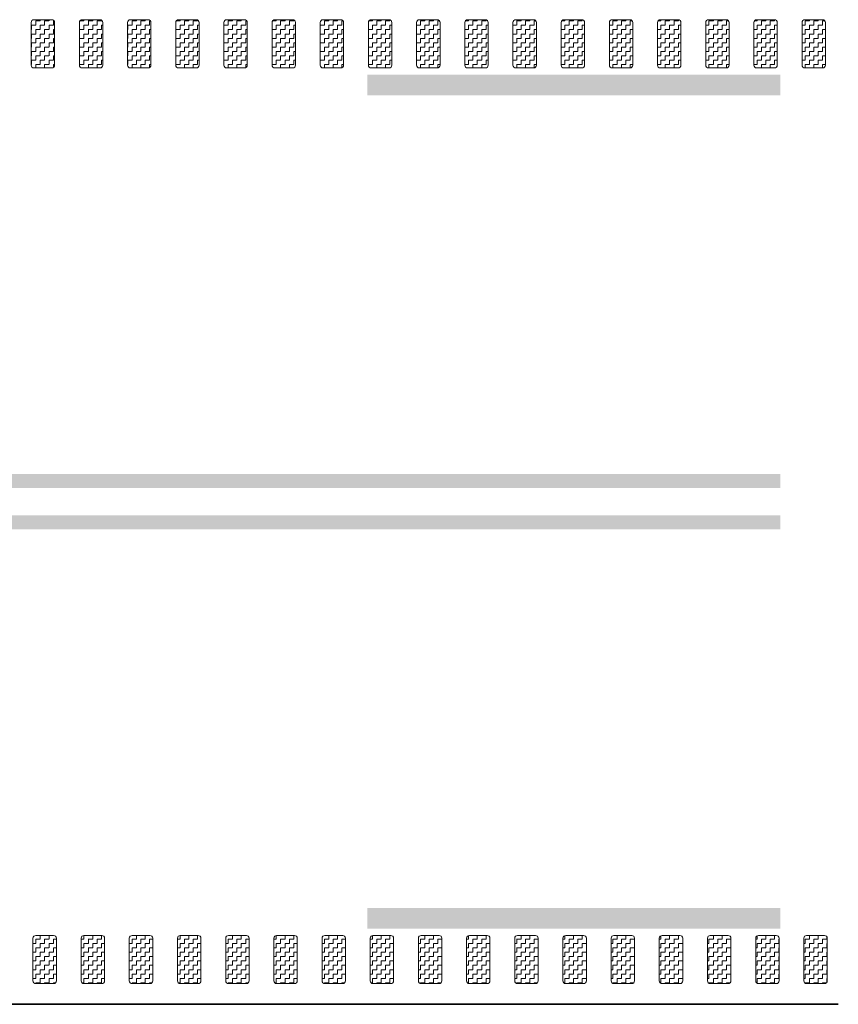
# Model space of a CAD drawing. Header units: metres. Extents: x -699 to 2316, y -1199 to 781.
# Tile 454 of 593: x 972.45 to 978.4, y -289.81 to -282.66. Entities that reach past the tile are written whole.
import ezdxf

# ---------------------------------------------------------------- set-up
doc = ezdxf.new("R2010")
doc.units = ezdxf.units.M
doc.linetypes.add('VW-3-3_STREEP', pattern=[6, 3, -3])
doc.linetypes.add('VW-9-3_STREEP', pattern=[12, 9, -3])
for name, color, linetype, lineweight in [('N-WA-VW-MARKERING_DYNAMISCH-G', 7, 'Continuous', 35), ('N-WE-VH-KANTVERHARDING-G', 210, 'Continuous', 35), ('N-WE-VW-MARKERING_LANGS_STREEP_33-G', 7, 'VW-3-3_STREEP', 13), ('N-WE-VW-MARKERING_LANGS_STREEP_93-G', 7, 'VW-9-3_STREEP', 13)]:
    doc.layers.add(name, color=color, linetype=linetype, lineweight=lineweight)
pattern_1 = [(180, (0, 0), (-0.03175, -0.03175), [0.03175, -0.03175]), (270, (-0.03175, 0), (0.03175, -0.03175), [0.03175, -0.03175])]

msp = doc.modelspace()

# ---------------------------------------------------------------- hatches: boundary and pattern name
at = {"layer": 'N-WA-VW-MARKERING_DYNAMISCH-G', "lineweight": 9}
h = msp.add_hatch(dxfattribs=at)
h.set_pattern_fill('ZIGZAG', color=8, scale=0.01, angle=180, style=0)
h.set_pattern_definition(pattern_1)
edge = h.paths.add_edge_path()
edge.add_line((972.5518, -282.6615), (972.6818, -282.6615))
edge.add_arc((972.6818, -282.6815), 0.02, 0, 90, ccw=False)
edge.add_line((972.7018, -282.6815), (972.7018, -282.9915))
edge.add_arc((972.6818, -282.9915), 0.02, 270, 360, ccw=False)
edge.add_line((972.6818, -283.0115), (972.5518, -283.0115))
edge.add_arc((972.5518, -282.9915), 0.02, 180, 270, ccw=False)
edge.add_line((972.5318, -282.9915), (972.5318, -282.6815))
edge.add_arc((972.5518, -282.6815), 0.02, 90, 180, ccw=False)
h = msp.add_hatch(dxfattribs=at)
h.set_pattern_fill('ZIGZAG', color=8, scale=0.01, angle=180, style=0)
h.set_pattern_definition(pattern_1)
edge = h.paths.add_edge_path()
edge.add_line((972.9018, -282.6615), (973.0318, -282.6615))
edge.add_arc((973.0318, -282.6815), 0.02, 0, 90, ccw=False)
edge.add_line((973.0518, -282.6815), (973.0518, -282.9915))
edge.add_arc((973.0318, -282.9915), 0.02, 270, 360, ccw=False)
edge.add_line((973.0318, -283.0115), (972.9018, -283.0115))
edge.add_arc((972.9018, -282.9915), 0.02, 180, 270, ccw=False)
edge.add_line((972.8818, -282.9915), (972.8818, -282.6815))
edge.add_arc((972.9018, -282.6815), 0.02, 90, 180, ccw=False)
h = msp.add_hatch(dxfattribs=at)
h.set_pattern_fill('ZIGZAG', color=8, scale=0.01, angle=180, style=0)
h.set_pattern_definition(pattern_1)
edge = h.paths.add_edge_path()
edge.add_line((973.2518, -282.6615), (973.3818, -282.6615))
edge.add_arc((973.3818, -282.6815), 0.02, 0, 90, ccw=False)
edge.add_line((973.4018, -282.6815), (973.4018, -282.9915))
edge.add_arc((973.3818, -282.9915), 0.02, 270, 360, ccw=False)
edge.add_line((973.3818, -283.0115), (973.2518, -283.0115))
edge.add_arc((973.2518, -282.9915), 0.02, 180, 270, ccw=False)
edge.add_line((973.2318, -282.9915), (973.2318, -282.6815))
edge.add_arc((973.2518, -282.6815), 0.02, 90, 180, ccw=False)
h = msp.add_hatch(dxfattribs=at)
h.set_pattern_fill('ZIGZAG', color=8, scale=0.01, angle=180, style=0)
h.set_pattern_definition(pattern_1)
edge = h.paths.add_edge_path()
edge.add_line((973.6018, -282.6615), (973.7318, -282.6615))
edge.add_arc((973.7318, -282.6815), 0.02, 0, 90, ccw=False)
edge.add_line((973.7518, -282.6815), (973.7518, -282.9915))
edge.add_arc((973.7318, -282.9915), 0.02, 270, 360, ccw=False)
edge.add_line((973.7318, -283.0115), (973.6018, -283.0115))
edge.add_arc((973.6018, -282.9915), 0.02, 180, 270, ccw=False)
edge.add_line((973.5818, -282.9915), (973.5818, -282.6815))
edge.add_arc((973.6018, -282.6815), 0.02, 90, 180, ccw=False)
h = msp.add_hatch(dxfattribs=at)
h.set_pattern_fill('ZIGZAG', color=8, scale=0.01, angle=180, style=0)
h.set_pattern_definition(pattern_1)
edge = h.paths.add_edge_path()
edge.add_line((973.9518, -282.6615), (974.0818, -282.6615))
edge.add_arc((974.0818, -282.6815), 0.02, 0, 90, ccw=False)
edge.add_line((974.1018, -282.6815), (974.1018, -282.9915))
edge.add_arc((974.0818, -282.9915), 0.02, 270, 360, ccw=False)
edge.add_line((974.0818, -283.0115), (973.9518, -283.0115))
edge.add_arc((973.9518, -282.9915), 0.02, 180, 270, ccw=False)
edge.add_line((973.9318, -282.9915), (973.9318, -282.6815))
edge.add_arc((973.9518, -282.6815), 0.02, 90, 180, ccw=False)
h = msp.add_hatch(dxfattribs=at)
h.set_pattern_fill('ZIGZAG', color=8, scale=0.01, angle=180, style=0)
h.set_pattern_definition(pattern_1)
edge = h.paths.add_edge_path()
edge.add_line((974.3018, -282.6615), (974.4318, -282.6615))
edge.add_arc((974.4318, -282.6815), 0.02, 0, 90, ccw=False)
edge.add_line((974.4518, -282.6815), (974.4518, -282.9915))
edge.add_arc((974.4318, -282.9915), 0.02, 270, 360, ccw=False)
edge.add_line((974.4318, -283.0115), (974.3018, -283.0115))
edge.add_arc((974.3018, -282.9915), 0.02, 180, 270, ccw=False)
edge.add_line((974.2818, -282.9915), (974.2818, -282.6815))
edge.add_arc((974.3018, -282.6815), 0.02, 90, 180, ccw=False)
h = msp.add_hatch(dxfattribs=at)
h.set_pattern_fill('ZIGZAG', color=8, scale=0.01, angle=180, style=0)
h.set_pattern_definition(pattern_1)
edge = h.paths.add_edge_path()
edge.add_line((974.6518, -282.6615), (974.7818, -282.6615))
edge.add_arc((974.7818, -282.6815), 0.02, 0, 90, ccw=False)
edge.add_line((974.8018, -282.6815), (974.8018, -282.9915))
edge.add_arc((974.7818, -282.9915), 0.02, 270, 360, ccw=False)
edge.add_line((974.7818, -283.0115), (974.6518, -283.0115))
edge.add_arc((974.6518, -282.9915), 0.02, 180, 270, ccw=False)
edge.add_line((974.6318, -282.9915), (974.6318, -282.6815))
edge.add_arc((974.6518, -282.6815), 0.02, 90, 180, ccw=False)
h = msp.add_hatch(dxfattribs=at)
h.set_pattern_fill('ZIGZAG', color=8, scale=0.01, angle=180, style=0)
h.set_pattern_definition(pattern_1)
edge = h.paths.add_edge_path()
edge.add_line((975.0018, -282.6615), (975.1318, -282.6615))
edge.add_arc((975.1318, -282.6815), 0.02, 0, 90, ccw=False)
edge.add_line((975.1518, -282.6815), (975.1518, -282.9915))
edge.add_arc((975.1318, -282.9915), 0.02, 270, 360, ccw=False)
edge.add_line((975.1318, -283.0115), (975.0018, -283.0115))
edge.add_arc((975.0018, -282.9915), 0.02, 180, 270, ccw=False)
edge.add_line((974.9818, -282.9915), (974.9818, -282.6815))
edge.add_arc((975.0018, -282.6815), 0.02, 90, 180, ccw=False)
h = msp.add_hatch(dxfattribs=at)
h.set_pattern_fill('ZIGZAG', color=8, scale=0.01, angle=180, style=0)
h.set_pattern_definition(pattern_1)
edge = h.paths.add_edge_path()
edge.add_line((975.3518, -282.6615), (975.4818, -282.6615))
edge.add_arc((975.4818, -282.6815), 0.02, 0, 90, ccw=False)
edge.add_line((975.5018, -282.6815), (975.5018, -282.9915))
edge.add_arc((975.4818, -282.9915), 0.02, 270, 360, ccw=False)
edge.add_line((975.4818, -283.0115), (975.3518, -283.0115))
edge.add_arc((975.3518, -282.9915), 0.02, 180, 270, ccw=False)
edge.add_line((975.3318, -282.9915), (975.3318, -282.6815))
edge.add_arc((975.3518, -282.6815), 0.02, 90, 180, ccw=False)
h = msp.add_hatch(dxfattribs=at)
h.set_pattern_fill('ZIGZAG', color=8, scale=0.01, angle=180, style=0)
h.set_pattern_definition(pattern_1)
edge = h.paths.add_edge_path()
edge.add_line((975.7018, -282.6615), (975.8318, -282.6615))
edge.add_arc((975.8318, -282.6815), 0.02, 0, 90, ccw=False)
edge.add_line((975.8518, -282.6815), (975.8518, -282.9915))
edge.add_arc((975.8318, -282.9915), 0.02, 270, 360, ccw=False)
edge.add_line((975.8318, -283.0115), (975.7018, -283.0115))
edge.add_arc((975.7018, -282.9915), 0.02, 180, 270, ccw=False)
edge.add_line((975.6818, -282.9915), (975.6818, -282.6815))
edge.add_arc((975.7018, -282.6815), 0.02, 90, 180, ccw=False)
h = msp.add_hatch(dxfattribs=at)
h.set_pattern_fill('ZIGZAG', color=8, scale=0.01, angle=180, style=0)
h.set_pattern_definition(pattern_1)
edge = h.paths.add_edge_path()
edge.add_line((976.0518, -282.6615), (976.1818, -282.6615))
edge.add_arc((976.1818, -282.6815), 0.02, 0, 90, ccw=False)
edge.add_line((976.2018, -282.6815), (976.2018, -282.9915))
edge.add_arc((976.1818, -282.9915), 0.02, 270, 360, ccw=False)
edge.add_line((976.1818, -283.0115), (976.0518, -283.0115))
edge.add_arc((976.0518, -282.9915), 0.02, 180, 270, ccw=False)
edge.add_line((976.0318, -282.9915), (976.0318, -282.6815))
edge.add_arc((976.0518, -282.6815), 0.02, 90, 180, ccw=False)
h = msp.add_hatch(dxfattribs=at)
h.set_pattern_fill('ZIGZAG', color=8, scale=0.01, angle=180, style=0)
h.set_pattern_definition(pattern_1)
edge = h.paths.add_edge_path()
edge.add_line((976.4018, -282.6615), (976.5318, -282.6615))
edge.add_arc((976.5318, -282.6815), 0.02, 0, 90, ccw=False)
edge.add_line((976.5518, -282.6815), (976.5518, -282.9915))
edge.add_arc((976.5318, -282.9915), 0.02, 270, 360, ccw=False)
edge.add_line((976.5318, -283.0115), (976.4018, -283.0115))
edge.add_arc((976.4018, -282.9915), 0.02, 180, 270, ccw=False)
edge.add_line((976.3818, -282.9915), (976.3818, -282.6815))
edge.add_arc((976.4018, -282.6815), 0.02, 90, 180, ccw=False)
h = msp.add_hatch(dxfattribs=at)
h.set_pattern_fill('ZIGZAG', color=8, scale=0.01, angle=180, style=0)
h.set_pattern_definition(pattern_1)
edge = h.paths.add_edge_path()
edge.add_line((976.7518, -282.6615), (976.8818, -282.6615))
edge.add_arc((976.8818, -282.6815), 0.02, 0, 90, ccw=False)
edge.add_line((976.9018, -282.6815), (976.9018, -282.9915))
edge.add_arc((976.8818, -282.9915), 0.02, 270, 360, ccw=False)
edge.add_line((976.8818, -283.0115), (976.7518, -283.0115))
edge.add_arc((976.7518, -282.9915), 0.02, 180, 270, ccw=False)
edge.add_line((976.7318, -282.9915), (976.7318, -282.6815))
edge.add_arc((976.7518, -282.6815), 0.02, 90, 180, ccw=False)
h = msp.add_hatch(dxfattribs=at)
h.set_pattern_fill('ZIGZAG', color=8, scale=0.01, angle=180, style=0)
h.set_pattern_definition(pattern_1)
edge = h.paths.add_edge_path()
edge.add_line((977.1018, -282.6615), (977.2318, -282.6615))
edge.add_arc((977.2318, -282.6815), 0.02, 0, 90, ccw=False)
edge.add_line((977.2518, -282.6815), (977.2518, -282.9915))
edge.add_arc((977.2318, -282.9915), 0.02, 270, 360, ccw=False)
edge.add_line((977.2318, -283.0115), (977.1018, -283.0115))
edge.add_arc((977.1018, -282.9915), 0.02, 180, 270, ccw=False)
edge.add_line((977.0818, -282.9915), (977.0818, -282.6815))
edge.add_arc((977.1018, -282.6815), 0.02, 90, 180, ccw=False)
h = msp.add_hatch(dxfattribs=at)
h.set_pattern_fill('ZIGZAG', color=8, scale=0.01, angle=180, style=0)
h.set_pattern_definition(pattern_1)
edge = h.paths.add_edge_path()
edge.add_line((977.4518, -282.6615), (977.5818, -282.6615))
edge.add_arc((977.5818, -282.6815), 0.02, 0, 90, ccw=False)
edge.add_line((977.6018, -282.6815), (977.6018, -282.9915))
edge.add_arc((977.5818, -282.9915), 0.02, 270, 360, ccw=False)
edge.add_line((977.5818, -283.0115), (977.4518, -283.0115))
edge.add_arc((977.4518, -282.9915), 0.02, 180, 270, ccw=False)
edge.add_line((977.4318, -282.9915), (977.4318, -282.6815))
edge.add_arc((977.4518, -282.6815), 0.02, 90, 180, ccw=False)
h = msp.add_hatch(dxfattribs=at)
h.set_pattern_fill('ZIGZAG', color=8, scale=0.01, angle=180, style=0)
h.set_pattern_definition(pattern_1)
edge = h.paths.add_edge_path()
edge.add_line((977.8018, -282.6615), (977.9318, -282.6615))
edge.add_arc((977.9318, -282.6815), 0.02, 0, 90, ccw=False)
edge.add_line((977.9518, -282.6815), (977.9518, -282.9915))
edge.add_arc((977.9318, -282.9915), 0.02, 270, 360, ccw=False)
edge.add_line((977.9318, -283.0115), (977.8018, -283.0115))
edge.add_arc((977.8018, -282.9915), 0.02, 180, 270, ccw=False)
edge.add_line((977.7818, -282.9915), (977.7818, -282.6815))
edge.add_arc((977.8018, -282.6815), 0.02, 90, 180, ccw=False)
h = msp.add_hatch(dxfattribs=at)
h.set_pattern_fill('ZIGZAG', color=8, scale=0.01, angle=180, style=0)
h.set_pattern_definition(pattern_1)
edge = h.paths.add_edge_path()
edge.add_line((978.1518, -282.6615), (978.2818, -282.6615))
edge.add_arc((978.2818, -282.6815), 0.02, 0, 90, ccw=False)
edge.add_line((978.3018, -282.6815), (978.3018, -282.9915))
edge.add_arc((978.2818, -282.9915), 0.02, 270, 360, ccw=False)
edge.add_line((978.2818, -283.0115), (978.1518, -283.0115))
edge.add_arc((978.1518, -282.9915), 0.02, 180, 270, ccw=False)
edge.add_line((978.1318, -282.9915), (978.1318, -282.6815))
edge.add_arc((978.1518, -282.6815), 0.02, 90, 180, ccw=False)
h = msp.add_hatch(dxfattribs=at)
h.set_pattern_fill('ZIGZAG', color=8, scale=0.01, angle=180, style=0)
h.set_pattern_definition(pattern_1)
edge = h.paths.add_edge_path()
edge.add_line((972.5648, -289.3115), (972.6948, -289.3115))
edge.add_arc((972.6948, -289.3315), 0.02, 0, 90, ccw=False)
edge.add_line((972.7148, -289.3315), (972.7148, -289.6415))
edge.add_arc((972.6948, -289.6415), 0.02, 270, 360, ccw=False)
edge.add_line((972.6948, -289.6615), (972.5648, -289.6615))
edge.add_arc((972.5648, -289.6415), 0.02, 180, 270, ccw=False)
edge.add_line((972.5448, -289.6415), (972.5448, -289.3315))
edge.add_arc((972.5648, -289.3315), 0.02, 90, 180, ccw=False)
h = msp.add_hatch(dxfattribs=at)
h.set_pattern_fill('ZIGZAG', color=8, scale=0.01, angle=180, style=0)
h.set_pattern_definition(pattern_1)
edge = h.paths.add_edge_path()
edge.add_line((972.9148, -289.3115), (973.0448, -289.3115))
edge.add_arc((973.0448, -289.3315), 0.02, 0, 90, ccw=False)
edge.add_line((973.0648, -289.3315), (973.0648, -289.6415))
edge.add_arc((973.0448, -289.6415), 0.02, 270, 360, ccw=False)
edge.add_line((973.0448, -289.6615), (972.9148, -289.6615))
edge.add_arc((972.9148, -289.6415), 0.02, 180, 270, ccw=False)
edge.add_line((972.8948, -289.6415), (972.8948, -289.3315))
edge.add_arc((972.9148, -289.3315), 0.02, 90, 180, ccw=False)
h = msp.add_hatch(dxfattribs=at)
h.set_pattern_fill('ZIGZAG', color=8, scale=0.01, angle=180, style=0)
h.set_pattern_definition(pattern_1)
edge = h.paths.add_edge_path()
edge.add_line((973.2648, -289.3115), (973.3948, -289.3115))
edge.add_arc((973.3948, -289.3315), 0.02, 0, 90, ccw=False)
edge.add_line((973.4148, -289.3315), (973.4148, -289.6415))
edge.add_arc((973.3948, -289.6415), 0.02, 270, 360, ccw=False)
edge.add_line((973.3948, -289.6615), (973.2648, -289.6615))
edge.add_arc((973.2648, -289.6415), 0.02, 180, 270, ccw=False)
edge.add_line((973.2448, -289.6415), (973.2448, -289.3315))
edge.add_arc((973.2648, -289.3315), 0.02, 90, 180, ccw=False)
h = msp.add_hatch(dxfattribs=at)
h.set_pattern_fill('ZIGZAG', color=8, scale=0.01, angle=180, style=0)
h.set_pattern_definition(pattern_1)
edge = h.paths.add_edge_path()
edge.add_line((973.6148, -289.3115), (973.7448, -289.3115))
edge.add_arc((973.7448, -289.3315), 0.02, 0, 90, ccw=False)
edge.add_line((973.7648, -289.3315), (973.7648, -289.6415))
edge.add_arc((973.7448, -289.6415), 0.02, 270, 360, ccw=False)
edge.add_line((973.7448, -289.6615), (973.6148, -289.6615))
edge.add_arc((973.6148, -289.6415), 0.02, 180, 270, ccw=False)
edge.add_line((973.5948, -289.6415), (973.5948, -289.3315))
edge.add_arc((973.6148, -289.3315), 0.02, 90, 180, ccw=False)
h = msp.add_hatch(dxfattribs=at)
h.set_pattern_fill('ZIGZAG', color=8, scale=0.01, angle=180, style=0)
h.set_pattern_definition(pattern_1)
edge = h.paths.add_edge_path()
edge.add_line((973.9648, -289.3115), (974.0948, -289.3115))
edge.add_arc((974.0948, -289.3315), 0.02, 0, 90, ccw=False)
edge.add_line((974.1148, -289.3315), (974.1148, -289.6415))
edge.add_arc((974.0948, -289.6415), 0.02, 270, 360, ccw=False)
edge.add_line((974.0948, -289.6615), (973.9648, -289.6615))
edge.add_arc((973.9648, -289.6415), 0.02, 180, 270, ccw=False)
edge.add_line((973.9448, -289.6415), (973.9448, -289.3315))
edge.add_arc((973.9648, -289.3315), 0.02, 90, 180, ccw=False)
h = msp.add_hatch(dxfattribs=at)
h.set_pattern_fill('ZIGZAG', color=8, scale=0.01, angle=180, style=0)
h.set_pattern_definition(pattern_1)
edge = h.paths.add_edge_path()
edge.add_line((974.3148, -289.3115), (974.4448, -289.3115))
edge.add_arc((974.4448, -289.3315), 0.02, 0, 90, ccw=False)
edge.add_line((974.4648, -289.3315), (974.4648, -289.6415))
edge.add_arc((974.4448, -289.6415), 0.02, 270, 360, ccw=False)
edge.add_line((974.4448, -289.6615), (974.3148, -289.6615))
edge.add_arc((974.3148, -289.6415), 0.02, 180, 270, ccw=False)
edge.add_line((974.2948, -289.6415), (974.2948, -289.3315))
edge.add_arc((974.3148, -289.3315), 0.02, 90, 180, ccw=False)
h = msp.add_hatch(dxfattribs=at)
h.set_pattern_fill('ZIGZAG', color=8, scale=0.01, angle=180, style=0)
h.set_pattern_definition(pattern_1)
edge = h.paths.add_edge_path()
edge.add_line((974.6648, -289.3115), (974.7948, -289.3115))
edge.add_arc((974.7948, -289.3315), 0.02, 0, 90, ccw=False)
edge.add_line((974.8148, -289.3315), (974.8148, -289.6415))
edge.add_arc((974.7948, -289.6415), 0.02, 270, 360, ccw=False)
edge.add_line((974.7948, -289.6615), (974.6648, -289.6615))
edge.add_arc((974.6648, -289.6415), 0.02, 180, 270, ccw=False)
edge.add_line((974.6448, -289.6415), (974.6448, -289.3315))
edge.add_arc((974.6648, -289.3315), 0.02, 90, 180, ccw=False)
h = msp.add_hatch(dxfattribs=at)
h.set_pattern_fill('ZIGZAG', color=8, scale=0.01, angle=180, style=0)
h.set_pattern_definition(pattern_1)
edge = h.paths.add_edge_path()
edge.add_line((975.0148, -289.3115), (975.1448, -289.3115))
edge.add_arc((975.1448, -289.3315), 0.02, 0, 90, ccw=False)
edge.add_line((975.1648, -289.3315), (975.1648, -289.6415))
edge.add_arc((975.1448, -289.6415), 0.02, 270, 360, ccw=False)
edge.add_line((975.1448, -289.6615), (975.0148, -289.6615))
edge.add_arc((975.0148, -289.6415), 0.02, 180, 270, ccw=False)
edge.add_line((974.9948, -289.6415), (974.9948, -289.3315))
edge.add_arc((975.0148, -289.3315), 0.02, 90, 180, ccw=False)
h = msp.add_hatch(dxfattribs=at)
h.set_pattern_fill('ZIGZAG', color=8, scale=0.01, angle=180, style=0)
h.set_pattern_definition(pattern_1)
edge = h.paths.add_edge_path()
edge.add_line((975.3648, -289.3115), (975.4948, -289.3115))
edge.add_arc((975.4948, -289.3315), 0.02, 0, 90, ccw=False)
edge.add_line((975.5148, -289.3315), (975.5148, -289.6415))
edge.add_arc((975.4948, -289.6415), 0.02, 270, 360, ccw=False)
edge.add_line((975.4948, -289.6615), (975.3648, -289.6615))
edge.add_arc((975.3648, -289.6415), 0.02, 180, 270, ccw=False)
edge.add_line((975.3448, -289.6415), (975.3448, -289.3315))
edge.add_arc((975.3648, -289.3315), 0.02, 90, 180, ccw=False)
h = msp.add_hatch(dxfattribs=at)
h.set_pattern_fill('ZIGZAG', color=8, scale=0.01, angle=180, style=0)
h.set_pattern_definition(pattern_1)
edge = h.paths.add_edge_path()
edge.add_line((975.7148, -289.3115), (975.8448, -289.3115))
edge.add_arc((975.8448, -289.3315), 0.02, 0, 90, ccw=False)
edge.add_line((975.8648, -289.3315), (975.8648, -289.6415))
edge.add_arc((975.8448, -289.6415), 0.02, 270, 360, ccw=False)
edge.add_line((975.8448, -289.6615), (975.7148, -289.6615))
edge.add_arc((975.7148, -289.6415), 0.02, 180, 270, ccw=False)
edge.add_line((975.6948, -289.6415), (975.6948, -289.3315))
edge.add_arc((975.7148, -289.3315), 0.02, 90, 180, ccw=False)
h = msp.add_hatch(dxfattribs=at)
h.set_pattern_fill('ZIGZAG', color=8, scale=0.01, angle=180, style=0)
h.set_pattern_definition(pattern_1)
edge = h.paths.add_edge_path()
edge.add_line((976.0648, -289.3115), (976.1948, -289.3115))
edge.add_arc((976.1948, -289.3315), 0.02, 0, 90, ccw=False)
edge.add_line((976.2148, -289.3315), (976.2148, -289.6415))
edge.add_arc((976.1948, -289.6415), 0.02, 270, 360, ccw=False)
edge.add_line((976.1948, -289.6615), (976.0648, -289.6615))
edge.add_arc((976.0648, -289.6415), 0.02, 180, 270, ccw=False)
edge.add_line((976.0448, -289.6415), (976.0448, -289.3315))
edge.add_arc((976.0648, -289.3315), 0.02, 90, 180, ccw=False)
h = msp.add_hatch(dxfattribs=at)
h.set_pattern_fill('ZIGZAG', color=8, scale=0.01, angle=180, style=0)
h.set_pattern_definition(pattern_1)
edge = h.paths.add_edge_path()
edge.add_line((976.4148, -289.3115), (976.5448, -289.3115))
edge.add_arc((976.5448, -289.3315), 0.02, 0, 90, ccw=False)
edge.add_line((976.5648, -289.3315), (976.5648, -289.6415))
edge.add_arc((976.5448, -289.6415), 0.02, 270, 360, ccw=False)
edge.add_line((976.5448, -289.6615), (976.4148, -289.6615))
edge.add_arc((976.4148, -289.6415), 0.02, 180, 270, ccw=False)
edge.add_line((976.3948, -289.6415), (976.3948, -289.3315))
edge.add_arc((976.4148, -289.3315), 0.02, 90, 180, ccw=False)
h = msp.add_hatch(dxfattribs=at)
h.set_pattern_fill('ZIGZAG', color=8, scale=0.01, angle=180, style=0)
h.set_pattern_definition(pattern_1)
edge = h.paths.add_edge_path()
edge.add_line((976.7648, -289.3115), (976.8948, -289.3115))
edge.add_arc((976.8948, -289.3315), 0.02, 0, 90, ccw=False)
edge.add_line((976.9148, -289.3315), (976.9148, -289.6415))
edge.add_arc((976.8948, -289.6415), 0.02, 270, 360, ccw=False)
edge.add_line((976.8948, -289.6615), (976.7648, -289.6615))
edge.add_arc((976.7648, -289.6415), 0.02, 180, 270, ccw=False)
edge.add_line((976.7448, -289.6415), (976.7448, -289.3315))
edge.add_arc((976.7648, -289.3315), 0.02, 90, 180, ccw=False)
h = msp.add_hatch(dxfattribs=at)
h.set_pattern_fill('ZIGZAG', color=8, scale=0.01, angle=180, style=0)
h.set_pattern_definition(pattern_1)
edge = h.paths.add_edge_path()
edge.add_line((977.1148, -289.3115), (977.2448, -289.3115))
edge.add_arc((977.2448, -289.3315), 0.02, 0, 90, ccw=False)
edge.add_line((977.2648, -289.3315), (977.2648, -289.6415))
edge.add_arc((977.2448, -289.6415), 0.02, 270, 360, ccw=False)
edge.add_line((977.2448, -289.6615), (977.1148, -289.6615))
edge.add_arc((977.1148, -289.6415), 0.02, 180, 270, ccw=False)
edge.add_line((977.0948, -289.6415), (977.0948, -289.3315))
edge.add_arc((977.1148, -289.3315), 0.02, 90, 180, ccw=False)
h = msp.add_hatch(dxfattribs=at)
h.set_pattern_fill('ZIGZAG', color=8, scale=0.01, angle=180, style=0)
h.set_pattern_definition(pattern_1)
edge = h.paths.add_edge_path()
edge.add_line((977.4648, -289.3115), (977.5948, -289.3115))
edge.add_arc((977.5948, -289.3315), 0.02, 0, 90, ccw=False)
edge.add_line((977.6148, -289.3315), (977.6148, -289.6415))
edge.add_arc((977.5948, -289.6415), 0.02, 270, 360, ccw=False)
edge.add_line((977.5948, -289.6615), (977.4648, -289.6615))
edge.add_arc((977.4648, -289.6415), 0.02, 180, 270, ccw=False)
edge.add_line((977.4448, -289.6415), (977.4448, -289.3315))
edge.add_arc((977.4648, -289.3315), 0.02, 90, 180, ccw=False)
h = msp.add_hatch(dxfattribs=at)
h.set_pattern_fill('ZIGZAG', color=8, scale=0.01, angle=180, style=0)
h.set_pattern_definition(pattern_1)
edge = h.paths.add_edge_path()
edge.add_line((977.8148, -289.3115), (977.9448, -289.3115))
edge.add_arc((977.9448, -289.3315), 0.02, 0, 90, ccw=False)
edge.add_line((977.9648, -289.3315), (977.9648, -289.6415))
edge.add_arc((977.9448, -289.6415), 0.02, 270, 360, ccw=False)
edge.add_line((977.9448, -289.6615), (977.8148, -289.6615))
edge.add_arc((977.8148, -289.6415), 0.02, 180, 270, ccw=False)
edge.add_line((977.7948, -289.6415), (977.7948, -289.3315))
edge.add_arc((977.8148, -289.3315), 0.02, 90, 180, ccw=False)
h = msp.add_hatch(dxfattribs=at)
h.set_pattern_fill('ZIGZAG', color=8, scale=0.01, angle=180, style=0)
h.set_pattern_definition(pattern_1)
edge = h.paths.add_edge_path()
edge.add_line((978.1648, -289.3115), (978.2948, -289.3115))
edge.add_arc((978.2948, -289.3315), 0.02, 0, 90, ccw=False)
edge.add_line((978.3148, -289.3315), (978.3148, -289.6415))
edge.add_arc((978.2948, -289.6415), 0.02, 270, 360, ccw=False)
edge.add_line((978.2948, -289.6615), (978.1648, -289.6615))
edge.add_arc((978.1648, -289.6415), 0.02, 180, 270, ccw=False)
edge.add_line((978.1448, -289.6415), (978.1448, -289.3315))
edge.add_arc((978.1648, -289.3315), 0.02, 90, 180, ccw=False)

# ---------------------------------------------------------------- linework, layer by layer
at = {"layer": 'N-WA-VW-MARKERING_DYNAMISCH-G', "color": 8, "lineweight": 9}
for points in [[(972.5518, -282.6615), (972.6818, -282.6615, -0.414214), (972.7018, -282.6815), (972.7018, -282.9915, -0.414214), (972.6818, -283.0115), (972.5518, -283.0115, -0.414214), (972.5318, -282.9915), (972.5318, -282.6815, -0.414214)], [(972.9018, -282.6615), (973.0318, -282.6615, -0.414214), (973.0518, -282.6815), (973.0518, -282.9915, -0.414214), (973.0318, -283.0115), (972.9018, -283.0115, -0.414214), (972.8818, -282.9915), (972.8818, -282.6815, -0.414214)], [(973.2518, -282.6615), (973.3818, -282.6615, -0.414214), (973.4018, -282.6815), (973.4018, -282.9915, -0.414214), (973.3818, -283.0115), (973.2518, -283.0115, -0.414214), (973.2318, -282.9915), (973.2318, -282.6815, -0.414214)], [(973.6018, -282.6615), (973.7318, -282.6615, -0.414214), (973.7518, -282.6815), (973.7518, -282.9915, -0.414214), (973.7318, -283.0115), (973.6018, -283.0115, -0.414214), (973.5818, -282.9915), (973.5818, -282.6815, -0.414214)], [(973.9518, -282.6615), (974.0818, -282.6615, -0.414214), (974.1018, -282.6815), (974.1018, -282.9915, -0.414214), (974.0818, -283.0115), (973.9518, -283.0115, -0.414214), (973.9318, -282.9915), (973.9318, -282.6815, -0.414214)], [(974.3018, -282.6615), (974.4318, -282.6615, -0.414214), (974.4518, -282.6815), (974.4518, -282.9915, -0.414214), (974.4318, -283.0115), (974.3018, -283.0115, -0.414214), (974.2818, -282.9915), (974.2818, -282.6815, -0.414214)], [(974.6518, -282.6615), (974.7818, -282.6615, -0.414214), (974.8018, -282.6815), (974.8018, -282.9915, -0.414214), (974.7818, -283.0115), (974.6518, -283.0115, -0.414214), (974.6318, -282.9915), (974.6318, -282.6815, -0.414214)], [(975.0018, -282.6615), (975.1318, -282.6615, -0.414214), (975.1518, -282.6815), (975.1518, -282.9915, -0.414214), (975.1318, -283.0115), (975.0018, -283.0115, -0.414214), (974.9818, -282.9915), (974.9818, -282.6815, -0.414214)], [(975.3518, -282.6615), (975.4818, -282.6615, -0.414214), (975.5018, -282.6815), (975.5018, -282.9915, -0.414214), (975.4818, -283.0115), (975.3518, -283.0115, -0.414214), (975.3318, -282.9915), (975.3318, -282.6815, -0.414214)], [(975.7018, -282.6615), (975.8318, -282.6615, -0.414214), (975.8518, -282.6815), (975.8518, -282.9915, -0.414214), (975.8318, -283.0115), (975.7018, -283.0115, -0.414214), (975.6818, -282.9915), (975.6818, -282.6815, -0.414214)], [(976.0518, -282.6615), (976.1818, -282.6615, -0.414214), (976.2018, -282.6815), (976.2018, -282.9915, -0.414214), (976.1818, -283.0115), (976.0518, -283.0115, -0.414214), (976.0318, -282.9915), (976.0318, -282.6815, -0.414214)], [(976.4018, -282.6615), (976.5318, -282.6615, -0.414214), (976.5518, -282.6815), (976.5518, -282.9915, -0.414214), (976.5318, -283.0115), (976.4018, -283.0115, -0.414214), (976.3818, -282.9915), (976.3818, -282.6815, -0.414214)], [(976.7518, -282.6615), (976.8818, -282.6615, -0.414214), (976.9018, -282.6815), (976.9018, -282.9915, -0.414214), (976.8818, -283.0115), (976.7518, -283.0115, -0.414214), (976.7318, -282.9915), (976.7318, -282.6815, -0.414214)], [(977.1018, -282.6615), (977.2318, -282.6615, -0.414214), (977.2518, -282.6815), (977.2518, -282.9915, -0.414214), (977.2318, -283.0115), (977.1018, -283.0115, -0.414214), (977.0818, -282.9915), (977.0818, -282.6815, -0.414214)], [(977.4518, -282.6615), (977.5818, -282.6615, -0.414214), (977.6018, -282.6815), (977.6018, -282.9915, -0.414214), (977.5818, -283.0115), (977.4518, -283.0115, -0.414214), (977.4318, -282.9915), (977.4318, -282.6815, -0.414214)], [(977.8018, -282.6615), (977.9318, -282.6615, -0.414214), (977.9518, -282.6815), (977.9518, -282.9915, -0.414214), (977.9318, -283.0115), (977.8018, -283.0115, -0.414214), (977.7818, -282.9915), (977.7818, -282.6815, -0.414214)], [(978.1518, -282.6615), (978.2818, -282.6615, -0.414214), (978.3018, -282.6815), (978.3018, -282.9915, -0.414214), (978.2818, -283.0115), (978.1518, -283.0115, -0.414214), (978.1318, -282.9915), (978.1318, -282.6815, -0.414214)], [(972.5648, -289.3115), (972.6948, -289.3115, -0.414214), (972.7148, -289.3315), (972.7148, -289.6415, -0.414214), (972.6948, -289.6615), (972.5648, -289.6615, -0.414214), (972.5448, -289.6415), (972.5448, -289.3315, -0.414214)], [(972.9148, -289.3115), (973.0448, -289.3115, -0.414214), (973.0648, -289.3315), (973.0648, -289.6415, -0.414214), (973.0448, -289.6615), (972.9148, -289.6615, -0.414214), (972.8948, -289.6415), (972.8948, -289.3315, -0.414214)], [(973.2648, -289.3115), (973.3948, -289.3115, -0.414214), (973.4148, -289.3315), (973.4148, -289.6415, -0.414214), (973.3948, -289.6615), (973.2648, -289.6615, -0.414214), (973.2448, -289.6415), (973.2448, -289.3315, -0.414214)], [(973.6148, -289.3115), (973.7448, -289.3115, -0.414214), (973.7648, -289.3315), (973.7648, -289.6415, -0.414214), (973.7448, -289.6615), (973.6148, -289.6615, -0.414214), (973.5948, -289.6415), (973.5948, -289.3315, -0.414214)], [(973.9648, -289.3115), (974.0948, -289.3115, -0.414214), (974.1148, -289.3315), (974.1148, -289.6415, -0.414214), (974.0948, -289.6615), (973.9648, -289.6615, -0.414214), (973.9448, -289.6415), (973.9448, -289.3315, -0.414214)], [(974.3148, -289.3115), (974.4448, -289.3115, -0.414214), (974.4648, -289.3315), (974.4648, -289.6415, -0.414214), (974.4448, -289.6615), (974.3148, -289.6615, -0.414214), (974.2948, -289.6415), (974.2948, -289.3315, -0.414214)], [(974.6648, -289.3115), (974.7948, -289.3115, -0.414214), (974.8148, -289.3315), (974.8148, -289.6415, -0.414214), (974.7948, -289.6615), (974.6648, -289.6615, -0.414214), (974.6448, -289.6415), (974.6448, -289.3315, -0.414214)], [(975.0148, -289.3115), (975.1448, -289.3115, -0.414214), (975.1648, -289.3315), (975.1648, -289.6415, -0.414214), (975.1448, -289.6615), (975.0148, -289.6615, -0.414214), (974.9948, -289.6415), (974.9948, -289.3315, -0.414214)], [(975.3648, -289.3115), (975.4948, -289.3115, -0.414214), (975.5148, -289.3315), (975.5148, -289.6415, -0.414214), (975.4948, -289.6615), (975.3648, -289.6615, -0.414214), (975.3448, -289.6415), (975.3448, -289.3315, -0.414214)], [(975.7148, -289.3115), (975.8448, -289.3115, -0.414214), (975.8648, -289.3315), (975.8648, -289.6415, -0.414214), (975.8448, -289.6615), (975.7148, -289.6615, -0.414214), (975.6948, -289.6415), (975.6948, -289.3315, -0.414214)], [(976.0648, -289.3115), (976.1948, -289.3115, -0.414214), (976.2148, -289.3315), (976.2148, -289.6415, -0.414214), (976.1948, -289.6615), (976.0648, -289.6615, -0.414214), (976.0448, -289.6415), (976.0448, -289.3315, -0.414214)], [(976.4148, -289.3115), (976.5448, -289.3115, -0.414214), (976.5648, -289.3315), (976.5648, -289.6415, -0.414214), (976.5448, -289.6615), (976.4148, -289.6615, -0.414214), (976.3948, -289.6415), (976.3948, -289.3315, -0.414214)], [(976.7648, -289.3115), (976.8948, -289.3115, -0.414214), (976.9148, -289.3315), (976.9148, -289.6415, -0.414214), (976.8948, -289.6615), (976.7648, -289.6615, -0.414214), (976.7448, -289.6415), (976.7448, -289.3315, -0.414214)], [(977.1148, -289.3115), (977.2448, -289.3115, -0.414214), (977.2648, -289.3315), (977.2648, -289.6415, -0.414214), (977.2448, -289.6615), (977.1148, -289.6615, -0.414214), (977.0948, -289.6415), (977.0948, -289.3315, -0.414214)], [(977.4648, -289.3115), (977.5948, -289.3115, -0.414214), (977.6148, -289.3315), (977.6148, -289.6415, -0.414214), (977.5948, -289.6615), (977.4648, -289.6615, -0.414214), (977.4448, -289.6415), (977.4448, -289.3315, -0.414214)], [(977.8148, -289.3115), (977.9448, -289.3115, -0.414214), (977.9648, -289.3315), (977.9648, -289.6415, -0.414214), (977.9448, -289.6615), (977.8148, -289.6615, -0.414214), (977.7948, -289.6415), (977.7948, -289.3315, -0.414214)], [(978.1648, -289.3115), (978.2948, -289.3115, -0.414214), (978.3148, -289.3315), (978.3148, -289.6415, -0.414214), (978.2948, -289.6615), (978.1648, -289.6615, -0.414214), (978.1448, -289.6415), (978.1448, -289.3315, -0.414214)]]:
    msp.add_lwpolyline(points, format="xyb", close=True, dxfattribs=at)
at = {"layer": 'N-WE-VH-KANTVERHARDING-G'}
msp.add_line((883.2321, -289.8115), (978.3951, -289.8115), dxfattribs=at)
at = {"layer": 'N-WE-VW-MARKERING_LANGS_STREEP_33-G', "color": 253, "linetype": 'Continuous'}
for points in [[(974.9747, -283.0615), (977.9747, -283.0615), (974.9747, -283.2115), (977.9747, -283.2115)], [(974.9747, -289.2615), (977.9747, -289.2615), (974.9747, -289.1115), (977.9747, -289.1115)]]:
    msp.add_solid(points, dxfattribs=at)
at = {"layer": 'N-WE-VW-MARKERING_LANGS_STREEP_93-G', "color": 253, "linetype": 'Continuous'}
for points in [[(968.9747, -285.9615), (977.9747, -285.9615), (968.9747, -286.0615), (977.9747, -286.0615)], [(968.9747, -286.3615), (977.9747, -286.3615), (968.9747, -286.2615), (977.9747, -286.2615)]]:
    msp.add_solid(points, dxfattribs=at)

doc.saveas('drawing.dxf')
